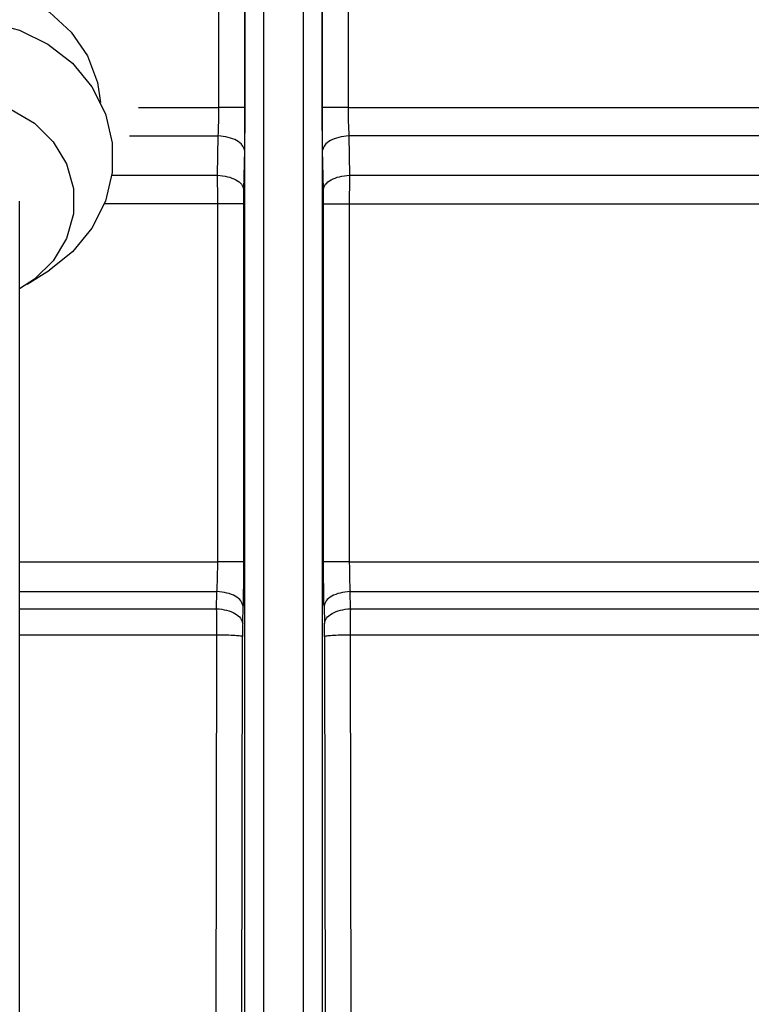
# Model space of a CAD drawing. Header units: inches. Extents: x 144.9 to 238.4, y 214.8 to 247.7.
# Tile 380 of 405: x 201.98 to 202.075, y 244.7566 to 244.8844. Entities that reach past the tile are written whole.
import ezdxf

# ---------------------------------------------------------------- set-up
doc = ezdxf.new("R2010")
doc.units = ezdxf.units.IN
doc.header["$LTSCALE"] = 0.25
doc.header["$MEASUREMENT"] = 0
doc.layers.add('ANNOTATIONS', color=1, linetype='Continuous')
doc.layers.add('MOTOR LH', color=7, linetype='Continuous')
doc.styles.add('ARIAL', font='arial.ttf', dxfattribs={"height": 0.09375})
doc.dimstyles.new('STANDARD$0', dxfattribs={"dimtxt": 0.09375, "dimasz": 0.09375, "dimexe": 0.03125, "dimexo": 0.046875, "dimgap": 0.09, "dimtad": 0, "dimtih": 1, "dimtoh": 1, "dimdec": 4, "dimzin": 0, "dimdsep": 46, "dimtxsty": 'ARIAL', "dimcen": 0.09, "dimadec": 0, "dimazin": 0, "dimtfac": 1, "dimtdec": 4, "dimtofl": 0, "dimtmove": 0, "dimatfit": 1, "dimfxl": 1, "dimtolj": 1, "dimtzin": 0, "dimarcsym": 0})

# ---------------------------------------------------------------- blocks, each defined once
blk = doc.blocks.new('*D16')
at = {"layer": 'ANNOTATIONS', "color": 0, "lineweight": -2, "transparency": 16777216}
for p, q in [((201.54776, 244.72107), (201.54776, 245.68737)), ((202.68838, 243.53767), (202.68838, 245.68737)), ((201.64151, 245.65612), (201.83296, 245.65612)), ((202.59463, 245.65612), (202.40318, 245.65612))]:
    blk.add_line(p, q, dxfattribs=at)
at = {"layer": 'ANNOTATIONS', "color": 0, "transparency": 16777216}
for points in [[(201.64151, 245.67174), (201.64151, 245.64049), (201.54776, 245.65612)], [(202.59463, 245.67174), (202.59463, 245.64049), (202.68838, 245.65612)]]:
    blk.add_solid(points, dxfattribs=at)
at = {"layer": 'defpoints', "color": 0, "transparency": 16777216}
for p in [(201.54776, 245.65612), (201.54776, 244.67419), (202.68838, 243.4908)]:
    blk.add_point(p, dxfattribs=at)
at = {"layer": 'ANNOTATIONS', "color": 0, "transparency": 16777216, "insert": (202.11807, 245.65612), "char_height": 0.09375, "attachment_point": 5, "style": 'ARIAL'}
blk.add_mtext('\\A1;18 5/8"', dxfattribs=at)
blk = doc.blocks.new('*D18')
at = {"layer": 'ANNOTATIONS', "color": 0, "lineweight": -2, "transparency": 16777216}
for p, q in [((201.25942, 244.78508), (201.25942, 246.05373)), ((202.68838, 243.53767), (202.68838, 246.05373)), ((201.35317, 246.02248), (201.76956, 246.02248)), ((202.59463, 246.02248), (202.17824, 246.02248))]:
    blk.add_line(p, q, dxfattribs=at)
at = {"layer": 'ANNOTATIONS', "color": 0, "transparency": 16777216}
for points in [[(201.35317, 246.0381), (201.35317, 246.00685), (201.25942, 246.02248)], [(202.59463, 246.0381), (202.59463, 246.00685), (202.68838, 246.02248)]]:
    blk.add_solid(points, dxfattribs=at)
at = {"layer": 'defpoints', "color": 0, "transparency": 16777216}
for p in [(202.68838, 246.02248), (201.25942, 244.73821), (202.68838, 243.4908)]:
    blk.add_point(p, dxfattribs=at)
at = {"layer": 'ANNOTATIONS', "color": 0, "transparency": 16777216, "insert": (201.9739, 246.02248), "char_height": 0.09375, "attachment_point": 5, "style": 'ARIAL'}
blk.add_mtext('\\A1;24""', dxfattribs=at)

msp = doc.modelspace()

# ---------------------------------------------------------------- linework, layer by layer
at = {"layer": 'MOTOR LH'}
for p, q in [((202.00926, 244.50455), (202.00926, 244.91273)), ((202.01927, 244.91273), (202.01927, 244.50455)), ((202.01172, 244.50584), (202.01172, 244.91144)), ((202.01681, 244.91144), (202.01681, 244.50584)), ((202.00587, 244.87302), (202.00587, 244.89599)), ((202.00924, 244.89599), (202.00924, 244.87302)), ((202.01929, 244.87302), (202.01929, 244.89599)), ((202.02265, 244.89599), (202.02265, 244.87302)), ((201.99544, 244.87302), (202.00587, 244.87302)), ((202.02265, 244.87302), (202.11726, 244.87302)), ((201.99429, 244.86933), (202.00579, 244.86933)), ((202.00569, 244.86423), (202.00579, 244.86933)), ((202.02274, 244.86933), (202.02283, 244.86423)), ((202.00918, 244.8675), (202.00908, 244.8624)), ((202.01944, 244.8624), (202.01934, 244.8675)), ((201.99199, 244.86423), (202.00569, 244.86423)), ((202.02283, 244.86423), (202.11333, 244.86423)), ((201.98001, 244.62327), (201.98001, 244.86086)), ((202.00906, 244.86054), (201.99102, 244.86054)), ((202.00572, 244.81406), (202.00572, 244.86054)), ((202.00906, 244.86054), (202.00906, 244.81406)), ((202.01946, 244.81406), (202.01946, 244.86054)), ((202.01946, 244.86054), (202.11603, 244.86054)), ((202.0228, 244.86054), (202.0228, 244.81406)), ((201.98099, 244.85008), (201.98387, 244.85193)), ((202.0228, 244.81406), (202.1019, 244.81406)), ((201.98001, 244.81022), (202.00562, 244.81022)), ((202.00558, 244.80798), (202.00562, 244.81022)), ((202.02294, 244.80798), (202.0229, 244.81022)), ((202.0229, 244.81022), (202.09967, 244.81022)), ((201.98001, 244.80798), (202.00558, 244.80798)), ((202.00896, 244.80607), (202.00901, 244.80831)), ((202.01952, 244.80831), (202.01956, 244.80607)), ((202.02294, 244.80798), (202.09815, 244.80798)), ((202.00561, 244.80456), (201.98001, 244.80456)), ((202.00539, 244.67448), (202.00561, 244.80456)), ((202.00867, 244.67426), (202.00894, 244.80435)), ((202.01958, 244.80435), (202.01985, 244.67426)), ((202.02291, 244.80456), (202.02314, 244.67448)), ((202.09708, 244.80456), (202.02291, 244.80456))]:
    msp.add_line(p, q, dxfattribs=at)
at = {"layer": 'MOTOR LH', "flags": 128}
for points in [[(201.95513, 244.87367), (201.95554, 244.87626), (201.95685, 244.87971), (201.95896, 244.88281), (201.96177, 244.88539), (201.96513, 244.88734), (201.96888, 244.88855), (201.97283, 244.88896), (201.97677, 244.88855), (201.98052, 244.88734), (201.98388, 244.88539), (201.98669, 244.88281), (201.9888, 244.87971), (201.99012, 244.87626), (201.99052, 244.87367)], [(201.9535, 244.86653), (201.95396, 244.87035), (201.95529, 244.874), (201.95744, 244.8773), (201.96032, 244.88009), (201.96378, 244.88225), (201.96766, 244.88367), (201.97178, 244.88429), (201.97595, 244.88408), (201.97998, 244.88306), (201.98367, 244.88125), (201.98686, 244.87876), (201.98939, 244.8757), (201.99114, 244.87221), (201.99204, 244.86845), (201.99204, 244.86461), (201.99114, 244.86085), (201.98939, 244.85736), (201.98686, 244.8543), (201.98387, 244.85193)], [(201.95855, 244.86086), (201.959, 244.86413), (201.96032, 244.8672), (201.96242, 244.86986), (201.96518, 244.87196), (201.96842, 244.87336), (201.97193, 244.87398), (201.9755, 244.87377), (201.97891, 244.87276), (201.98193, 244.87099), (201.98438, 244.86859), (201.9861, 244.8657), (201.98699, 244.86251), (201.98699, 244.85922), (201.9861, 244.85603), (201.98438, 244.85314), (201.98193, 244.85074), (201.98001, 244.84951)]]:
    msp.add_lwpolyline(points, dxfattribs=at)
at = {"layer": 'MOTOR LH'}
for points, knots in [([(202.00579, 244.86933), (202.00581, 244.86991), (202.00586, 244.87108), (202.00587, 244.87237), (202.00587, 244.87302)], [0, 0, 0, 0, 0.502745, 1, 1, 1, 1]), ([(202.00924, 244.87302), (202.00923, 244.87206), (202.00923, 244.87012), (202.0092, 244.86837), (202.00918, 244.8675)], [0, 0, 0, 0, 0.4969807, 1, 1, 1, 1]), ([(202.01934, 244.8675), (202.01932, 244.86837), (202.01929, 244.87012), (202.01929, 244.87206), (202.01929, 244.87302)], [0, 0, 0, 0, 0.503019, 1, 1, 1, 1]), ([(202.02265, 244.87302), (202.02265, 244.87238), (202.02266, 244.87108), (202.02271, 244.86992), (202.02274, 244.86933)], [0, 0, 0, 0, 0.494386, 1, 1, 1, 1]), ([(202.00918, 244.8675), (202.00912, 244.86772), (202.00899, 244.86817), (202.00822, 244.86876), (202.00712, 244.86919), (202.00623, 244.86928), (202.00579, 244.86933)], [0, 0, 0, 0, 0.250149, 0.5, 0.749851, 1, 1, 1, 1]), ([(202.02274, 244.86933), (202.02229, 244.86928), (202.02141, 244.86918), (202.0203, 244.86876), (202.01953, 244.86817), (202.0194, 244.86772), (202.01934, 244.8675)], [0, 0, 0, 0, 0.250149, 0.5, 0.749851, 1, 1, 1, 1]), ([(202.11533, 244.86933), (202.11479, 244.86933), (202.11372, 244.86933), (202.10796, 244.86933), (202.09936, 244.86933), (202.0879, 244.86933), (202.07404, 244.86933), (202.0582, 244.86933), (202.04094, 244.86933), (202.0288, 244.86933), (202.02274, 244.86933)], [0, 0, 0, 0, 0.125, 0.25, 0.3750001, 0.5000001, 0.6250001, 0.75, 0.875, 1, 1, 1, 1]), ([(202.00569, 244.86423), (202.00614, 244.86418), (202.00702, 244.86409), (202.00812, 244.86366), (202.00889, 244.86307), (202.00902, 244.86262), (202.00908, 244.8624)], [0, 0, 0, 0, 0.250148, 0.5, 0.749852, 1, 1, 1, 1]), ([(202.00572, 244.86054), (202.00572, 244.86118), (202.00572, 244.86247), (202.0057, 244.86364), (202.00569, 244.86423)], [0, 0, 0, 0, 0.492841, 1, 1, 1, 1]), ([(202.01944, 244.8624), (202.0195, 244.86262), (202.01963, 244.86307), (202.0204, 244.86366), (202.0215, 244.86409), (202.02239, 244.86418), (202.02283, 244.86423)], [0, 0, 0, 0, 0.250148, 0.5, 0.749852, 1, 1, 1, 1]), ([(202.02283, 244.86423), (202.02282, 244.86364), (202.0228, 244.86247), (202.0228, 244.86118), (202.0228, 244.86054)], [0, 0, 0, 0, 0.507159, 1, 1, 1, 1]), ([(202.00908, 244.8624), (202.00908, 244.8621), (202.00907, 244.86152), (202.00906, 244.86087), (202.00906, 244.86054)], [0, 0, 0, 0, 0.50024, 1, 1, 1, 1]), ([(202.01946, 244.86054), (202.01946, 244.86087), (202.01946, 244.86152), (202.01945, 244.8621), (202.01944, 244.8624)], [0, 0, 0, 0, 0.4997598, 1, 1, 1, 1]), ([(201.98001, 244.81406), (201.98176, 244.81406), (201.98675, 244.81406), (201.99537, 244.81406), (202.00227, 244.81406), (202.00572, 244.81406)], [0, 0, 0, 0, 0.212612, 0.606306, 1, 1, 1, 1]), ([(202.00562, 244.81022), (202.00565, 244.81082), (202.00571, 244.81203), (202.00572, 244.81339), (202.00572, 244.81406)], [0, 0, 0, 0, 0.502873, 1, 1, 1, 1]), ([(202.00906, 244.81406), (202.00906, 244.81305), (202.00906, 244.81102), (202.00902, 244.80922), (202.00901, 244.80831)], [0, 0, 0, 0, 0.496968, 1, 1, 1, 1]), ([(202.01952, 244.80831), (202.0195, 244.80922), (202.01947, 244.81102), (202.01946, 244.81305), (202.01946, 244.81406)], [0, 0, 0, 0, 0.503031, 1, 1, 1, 1]), ([(202.0228, 244.81406), (202.02281, 244.81339), (202.02281, 244.81203), (202.02287, 244.81082), (202.0229, 244.81022)], [0, 0, 0, 0, 0.497127, 1, 1, 1, 1]), ([(202.00901, 244.80831), (202.00894, 244.80854), (202.00882, 244.80901), (202.00805, 244.80962), (202.00695, 244.81006), (202.00607, 244.81017), (202.00562, 244.81022)], [0, 0, 0, 0, 0.250147, 0.5, 0.749853, 1, 1, 1, 1]), ([(202.0229, 244.81022), (202.02246, 244.81017), (202.02157, 244.81006), (202.02047, 244.80962), (202.0197, 244.80901), (202.01958, 244.80854), (202.01952, 244.80831)], [0, 0, 0, 0, 0.250147, 0.5, 0.749853, 1, 1, 1, 1]), ([(202.00558, 244.80798), (202.00602, 244.80793), (202.00691, 244.80783), (202.008, 244.80738), (202.00877, 244.80677), (202.0089, 244.8063), (202.00896, 244.80607)], [0, 0, 0, 0, 0.250147, 0.5, 0.749853, 1, 1, 1, 1]), ([(202.00561, 244.80456), (202.00561, 244.80515), (202.00561, 244.80636), (202.00559, 244.80743), (202.00558, 244.80798)], [0, 0, 0, 0, 0.492138, 1, 1, 1, 1]), ([(202.01956, 244.80607), (202.01963, 244.8063), (202.01975, 244.80677), (202.02052, 244.80738), (202.02162, 244.80783), (202.0225, 244.80793), (202.02294, 244.80798)], [0, 0, 0, 0, 0.250147, 0.5, 0.749853, 1, 1, 1, 1]), ([(202.02294, 244.80798), (202.02293, 244.80743), (202.02292, 244.80636), (202.02291, 244.80515), (202.02291, 244.80456)], [0, 0, 0, 0, 0.507862, 1, 1, 1, 1]), ([(202.00896, 244.80607), (202.00895, 244.8058), (202.00894, 244.80526), (202.00894, 244.80465), (202.00894, 244.80435)], [0, 0, 0, 0, 0.5002745, 1, 1, 1, 1]), ([(202.01958, 244.80435), (202.01958, 244.80465), (202.01958, 244.80526), (202.01957, 244.8058), (202.01956, 244.80607)], [0, 0, 0, 0, 0.4997255, 1, 1, 1, 1]), ([(202.00894, 244.80435), (202.00888, 244.80438), (202.00875, 244.80443), (202.008, 244.80449), (202.00692, 244.80454), (202.00605, 244.80456), (202.00561, 244.80456)], [0, 0, 0, 0, 0.25014, 0.5, 0.74986, 1, 1, 1, 1]), ([(202.02291, 244.80456), (202.02247, 244.80456), (202.02161, 244.80454), (202.02053, 244.80449), (202.01977, 244.80443), (202.01965, 244.80438), (202.01958, 244.80435)], [0, 0, 0, 0, 0.25014, 0.5, 0.74986, 1, 1, 1, 1])]:
    msp.add_open_spline(points, degree=3, knots=knots, dxfattribs=at)
for points in [[(202.00924, 244.87302), (202.00917, 244.87302), (202.00905, 244.87302), (202.00828, 244.87302), (202.00719, 244.87302), (202.00631, 244.87302), (202.00587, 244.87302)], [(202.02265, 244.87302), (202.02221, 244.87302), (202.02133, 244.87302), (202.02024, 244.87302), (202.01947, 244.87302), (202.01935, 244.87302), (202.01929, 244.87302)], [(202.00906, 244.81406), (202.009, 244.81406), (202.00888, 244.81406), (202.00811, 244.81406), (202.00703, 244.81406), (202.00616, 244.81406), (202.00572, 244.81406)], [(202.0228, 244.81406), (202.02236, 244.81406), (202.02149, 244.81406), (202.02041, 244.81406), (202.01965, 244.81406), (202.01952, 244.81406), (202.01946, 244.81406)]]:
    msp.add_open_spline(points, degree=3, dxfattribs=at)

# ---------------------------------------------------------------- dimensions: what is measured, and where the dimension line sits
at = {"layer": 'ANNOTATIONS'}
for base, p1, p2, text, picture, middle in [((202.68838, 246.02248), (201.25942, 244.73821), (202.68838, 243.4908), '24""', '*D18', (201.9739, 246.02248)), ((201.54776, 245.65612), (202.68838, 243.4908), (201.54776, 244.67419), '18 5/8"', '*D16', (202.11807, 245.65612))]:
    dim = msp.add_linear_dim(base=base, p1=p1, p2=p2, text=text, dimstyle='STANDARD$0', dxfattribs=at)
    dim.commit()
    dim.dimension.update_dxf_attribs({"geometry": picture, "text_midpoint": middle, "dimtype": 160})

doc.saveas('drawing.dxf')
